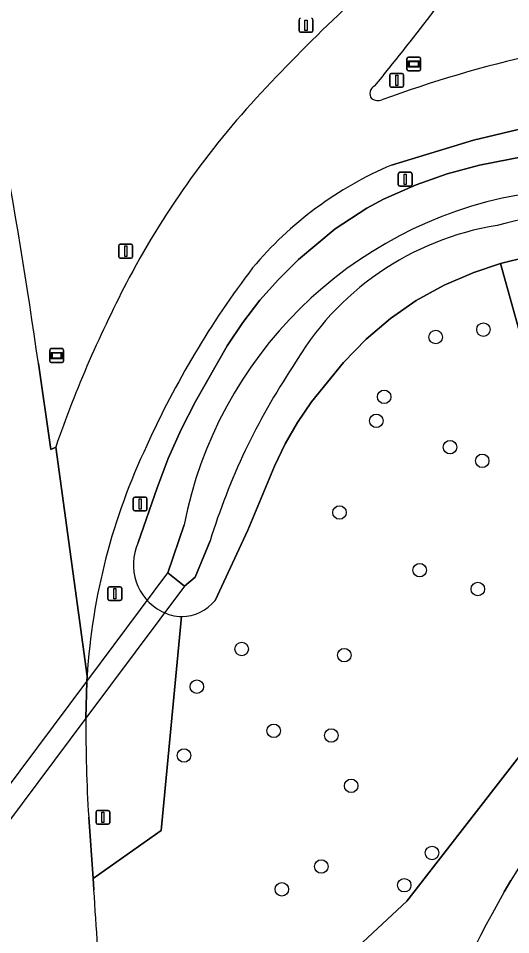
# Model space of a CAD drawing. Extents: x 154324 to 155744, y 382937 to 384188.
# Drawn here: x 155190.2 to 155225.8, y 383428.4 to 383494.7 of the extents above; entities that cross this region are included whole.
import ezdxf

# ---------------------------------------------------------------- set-up
doc = ezdxf.new("R2010")
doc.units = 0
for name, color, linetype in [('IMGEO_Berm_groen', 7, 'Continuous'), ('IMGEO_Boom', 7, 'Continuous'), ('IMGEO_Duiker', 7, 'Continuous'), ('IMGEO_Groenvoorziening', 7, 'Continuous'), ('IMGEO_Lichtmast', 7, 'Continuous'), ('IMGEO_Oever', 7, 'Continuous'), ('IMGEO_Rijbaan_lokaal_gesloten', 7, 'Continuous'), ('IMGEO_Rijbaan_lokaal_open', 7, 'Continuous'), ('IMGEO_Rijbaan_regionaal_gesloten', 7, 'Continuous'), ('IMGEO_Verkeersbordpaal', 7, 'Continuous'), ('IMGEO_Waterloop', 7, 'Continuous'), ('IMGEO_Wegwijzer', 7, 'Continuous')]:
    doc.layers.add(name, color=color, linetype=linetype)

msp = doc.modelspace()

# ---------------------------------------------------------------- linework, layer by layer
at = {"layer": 'IMGEO_Berm_groen'}
msp.add_lwpolyline([(155191.643, 383469.706), (155192.53, 383463.493), (155192.888, 383463.668)], dxfattribs=at)
for centre, radius, start, end in [((154679.232, 383395.021), 517.826, 8.29256, 12.0914), ((155312.419, 383391.454), 143.272, 133.34007, 136.7175), ((155254.066, 383446.14), 63.3, 136.53968, 151.92269), ((155276.523, 383434.626), 88.534, 152.1884, 160.85069)]:
    msp.add_arc(centre, radius, start, end, dxfattribs=at)
at = {"layer": 'IMGEO_Boom'}
for centre in [(155223.846, 383472.171), (155220.395, 383471.629), (155216.658, 383467.304), (155216.097, 383465.57), (155221.427, 383463.663), (155223.759, 383462.677), (155213.428, 383458.935), (155219.232, 383454.762), (155223.442, 383453.399), (155206.353, 383449.06), (155213.776, 383448.616), (155203.105, 383446.335), (155208.668, 383443.143), (155212.833, 383442.804), (155202.177, 383441.358), (155214.273, 383439.162), (155220.13, 383434.307), (155212.109, 383433.323), (155218.114, 383431.971), (155209.259, 383431.677)]:
    msp.add_circle(centre, 0.489, dxfattribs=at)
at = {"layer": 'IMGEO_Duiker'}
msp.add_lwpolyline([(155185.927, 383431.809), (155184.249, 383429.561), (155183.032, 383430.47), (155184.882, 383432.949), (155189.115, 383438.625), (155195.148, 383446.713), (155201.004, 383454.563), (155202.211, 383453.613), (155195.081, 383444.065), (155189.333, 383436.37), (155185.927, 383431.809)], dxfattribs=at)
at = {"layer": 'IMGEO_Groenvoorziening'}
for points in [[(155271.152, 383473.713), (155270.491, 383474.256), (155268.314, 383475.806), (155262.763, 383479.492), (155253.398, 383484.31), (155251.69, 383485.082), (155249.91, 383485.699), (155248.084, 383486.184), (155246.232, 383486.558), (155244.378, 383486.845), (155240.134, 383487.305), (155235.83, 383487.506), (155231.522, 383487.379), (155227.267, 383486.857), (155223.121, 383485.874), (155217.191, 383484.074)], [(155198.868, 383456.757), (155200.225, 383460.717), (155201.035, 383462.853), (155201.966, 383464.935), (155202.999, 383466.976), (155205.298, 383470.984), (155206.427, 383472.694), (155207.667, 383474.296), (155209.016, 383475.805), (155210.472, 383477.233), (155213.127, 383479.454), (155215.404, 383480.95), (155216.602, 383481.596), (155218.969, 383482.643), (155221.23, 383483.439), (155223.554, 383484.063), (155227.874, 383484.905)], [(155196.461, 383415.12), (155196.87, 383401.138), (155201.784, 383409.737), (155202.227, 383416.08), (155209.454, 383422.57), (155218.304, 383430.83), (155232.76, 383449.415), (155225.088, 383476.944)], [(155225.088, 383476.944), (155223.152, 383476.302), (155220.994, 383475.375), (155218.985, 383474.267), (155217.113, 383472.972), (155215.365, 383471.482), (155213.729, 383469.793), (155211.404, 383466.932), (155210.389, 383465.449), (155209.491, 383463.906), (155208.724, 383462.286), (155206.783, 383457.655), (155204.421, 383452.581)], [(155227.03, 383477.429), (155225.088, 383476.944), (155232.76, 383449.415), (155218.304, 383430.83), (155209.454, 383422.57)], [(155195.278, 383436.894), (155195.595, 383432.457), (155200.53, 383435.919), (155202.006, 383451.414)], [(155202.006, 383451.414), (155200.53, 383435.919), (155195.595, 383432.457), (155195.653, 383431.65)], [(155195.163, 383447.088), (155195.148, 383446.713), (155195.081, 383444.065)], [(155225.34, 383431.495), (155225.818, 383432.315)]]:
    msp.add_lwpolyline(points, dxfattribs=at)
for centre, radius, start, end in [((155074.734, 383605.584), 182.64, 320.66237, 324.75205), ((155247.309, 383404.59), 89.66, 102.68318, 110.09813), ((155216.226, 383489.255), 0.603, 112.85666, 219.07085), ((155216.222, 383489.645), 0.898, 238.9306, 287.98182), ((155227.629, 383459.47), 26.727, 112.98901, 140.0376), ((155259.865, 383436.507), 66.256, 142.72343, 155.67773), ((155240.424, 383444.281), 45.348, 154.51059, 176.45073), ((155202.28, 383455.145), 3.774, 154.70554, 242.93684), ((155301.055, 383386.58), 88.047, 128.50437, 148.70526), ((155202.021, 383454.465), 3.051, 269.71885, 321.86359), ((155202.024, 383454.482), 3.068, 241.56637, 269.67084), ((155287.648, 383443.02), 92.572, 179.35306, 183.79418), ((154803.457, 383404.194), 393.155, 1.59243, 4.00445), ((155387.616, 383342.18), 185.232, 151.172, 160.08181)]:
    msp.add_arc(centre, radius, start, end, dxfattribs=at)
at = {"layer": 'IMGEO_Lichtmast'}
for p, q in [((155210.512, 383493.79), (155210.512, 383494.59)), ((155210.512, 383494.59), (155210.512, 383493.79)), ((155211.502, 383494.59), (155211.502, 383493.79)), ((155211.502, 383493.79), (155211.502, 383494.59)), ((155211.402, 383493.69), (155210.612, 383493.69)), ((155210.612, 383493.69), (155211.402, 383493.69)), ((155197.463, 383477.444), (155197.463, 383478.244)), ((155197.463, 383478.244), (155197.463, 383477.444)), ((155197.563, 383478.344), (155198.353, 383478.344)), ((155198.353, 383478.344), (155197.563, 383478.344)), ((155198.453, 383478.244), (155198.453, 383477.444)), ((155198.453, 383477.444), (155198.453, 383478.244)), ((155198.353, 383477.344), (155197.563, 383477.344)), ((155197.563, 383477.344), (155198.353, 383477.344)), ((155195.808, 383436.479), (155195.808, 383437.279)), ((155195.808, 383437.279), (155195.808, 383436.479)), ((155195.908, 383437.379), (155196.698, 383437.379)), ((155196.698, 383437.379), (155195.908, 383437.379)), ((155196.798, 383437.279), (155196.798, 383436.479)), ((155196.798, 383436.479), (155196.798, 383437.279)), ((155196.698, 383436.379), (155195.908, 383436.379)), ((155195.908, 383436.379), (155196.698, 383436.379))]:
    msp.add_line(p, q, dxfattribs=at)
for points in [[(155210.932, 383494.565), (155211.082, 383494.565), (155211.082, 383493.815), (155210.932, 383493.815), (155210.932, 383494.565)], [(155197.883, 383478.219), (155198.033, 383478.219), (155198.033, 383477.469), (155197.883, 383477.469), (155197.883, 383478.219)], [(155196.228, 383437.254), (155196.378, 383437.254), (155196.378, 383436.504), (155196.228, 383436.504), (155196.228, 383437.254)]]:
    msp.add_lwpolyline(points, dxfattribs=at)
for centre, start, end in [((155210.612, 383494.59), 90, 180), ((155210.612, 383494.59), 90, 180), ((155211.402, 383494.59), 0, 90), ((155211.402, 383494.59), 360, 90), ((155210.612, 383493.79), 180, 270), ((155210.612, 383493.79), 180, 270), ((155211.402, 383493.79), 270, 0), ((155211.402, 383493.79), 270, 0), ((155197.563, 383478.244), 90, 180), ((155197.563, 383478.244), 90, 180), ((155198.353, 383478.244), 0, 90), ((155198.353, 383478.244), 360, 90), ((155197.563, 383477.444), 180, 270), ((155197.563, 383477.444), 180, 270), ((155198.353, 383477.444), 270, 0), ((155198.353, 383477.444), 270, 0), ((155195.908, 383437.279), 90, 180), ((155195.908, 383437.279), 90, 180), ((155196.698, 383437.279), 0, 90), ((155196.698, 383437.279), 360, 90), ((155195.908, 383436.479), 180, 270), ((155195.908, 383436.479), 180, 270), ((155196.698, 383436.479), 270, 0), ((155196.698, 383436.479), 270, 0)]:
    msp.add_arc(centre, 0.1, start, end, dxfattribs=at)
at = {"layer": 'IMGEO_Oever'}
for points in [[(155245.543, 383484.586), (155243.784, 383485.061), (155241.928, 383485.443), (155240.047, 383485.65), (155236.261, 383485.693), (155232.206, 383485.451), (155230.038, 383485.216), (155227.874, 383484.905), (155223.554, 383484.063), (155221.23, 383483.439), (155218.969, 383482.643), (155216.602, 383481.596), (155215.404, 383480.95), (155213.127, 383479.454), (155210.472, 383477.233), (155209.016, 383475.805), (155207.667, 383474.296), (155206.427, 383472.694), (155205.298, 383470.984), (155202.999, 383466.976), (155201.966, 383464.935), (155201.035, 383462.853), (155200.225, 383460.717), (155198.868, 383456.757)], [(155204.421, 383452.581), (155206.783, 383457.655), (155208.724, 383462.286), (155209.491, 383463.906), (155210.389, 383465.449), (155211.404, 383466.932), (155213.729, 383469.793), (155215.365, 383471.482), (155217.113, 383472.972), (155218.985, 383474.267), (155220.994, 383475.375), (155223.152, 383476.302), (155225.088, 383476.944), (155227.03, 383477.429)], [(155202.211, 383453.613), (155201.004, 383454.563), (155202.18, 383458.04)], [(155204.066, 383456.893), (155202.988, 383454.27), (155202.211, 383453.613)]]:
    msp.add_lwpolyline(points, dxfattribs=at)
for centre, radius, start, end in [((155231.772, 383452.241), 30.155, 100.36058, 168.91179), ((155235.267, 383440.79), 40.287, 74.12077, 105.0032), ((155228.1, 383459.184), 20.776, 99.03327, 150.25617), ((155249.909, 383442.805), 47.959, 146.18926, 162.9176), ((155202.28, 383455.145), 3.774, 154.70554, 242.93684), ((155202.021, 383454.465), 3.051, 269.71885, 321.86359), ((155202.024, 383454.482), 3.068, 241.56637, 269.67084)]:
    msp.add_arc(centre, radius, start, end, dxfattribs=at)
at = {"layer": 'IMGEO_Rijbaan_lokaal_gesloten'}
for points in [[(155223.121, 383485.874), (155227.267, 383486.857), (155231.522, 383487.379), (155235.83, 383487.506), (155240.134, 383487.305), (155244.378, 383486.845), (155246.232, 383486.558), (155248.084, 383486.184), (155249.91, 383485.699), (155251.69, 383485.082), (155253.398, 383484.31), (155262.763, 383479.492), (155268.314, 383475.806), (155270.491, 383474.256), (155271.152, 383473.713)], [(155217.191, 383484.074), (155223.121, 383485.874)], [(155192.888, 383463.668), (155195.163, 383447.088)]]:
    msp.add_lwpolyline(points, dxfattribs=at)
for centre, radius, start, end in [((155074.734, 383605.584), 182.64, 320.66237, 324.75205), ((155312.419, 383391.454), 143.272, 133.34007, 136.7175), ((155247.309, 383404.59), 89.66, 102.68318, 110.09813), ((155254.066, 383446.14), 63.3, 136.53968, 151.92269), ((155216.226, 383489.255), 0.603, 112.85666, 219.07085), ((155216.222, 383489.645), 0.898, 238.9306, 287.98182), ((155227.629, 383459.47), 26.727, 112.98901, 140.0376), ((155259.865, 383436.507), 66.256, 142.72343, 155.67773), ((155276.523, 383434.626), 88.534, 152.1884, 160.85069), ((155240.424, 383444.281), 45.348, 154.51059, 176.45073)]:
    msp.add_arc(centre, radius, start, end, dxfattribs=at)
at = {"layer": 'IMGEO_Rijbaan_lokaal_open'}
msp.add_lwpolyline([(155225.818, 383432.315), (155225.34, 383431.495)], dxfattribs=at)
for centre, radius, start, end in [((155301.055, 383386.58), 88.047, 128.50437, 148.70526), ((155387.616, 383342.18), 185.232, 151.172, 160.08181)]:
    msp.add_arc(centre, radius, start, end, dxfattribs=at)
at = {"layer": 'IMGEO_Rijbaan_regionaal_gesloten'}
for points in [[(155195.081, 383444.065), (155195.148, 383446.713), (155195.163, 383447.088), (155192.888, 383463.668), (155192.53, 383463.493), (155191.643, 383469.706)], [(155195.653, 383431.65), (155195.595, 383432.457), (155195.278, 383436.894)]]:
    msp.add_lwpolyline(points, dxfattribs=at)
for centre, radius, start, end in [((154679.232, 383395.021), 517.826, 8.29256, 12.0914), ((155287.648, 383443.02), 92.572, 179.35306, 183.79418), ((154803.457, 383404.194), 393.155, 1.59243, 4.00445)]:
    msp.add_arc(centre, radius, start, end, dxfattribs=at)
at = {"layer": 'IMGEO_Verkeersbordpaal'}
for p, q in [((155217.175, 383490.707), (155217.965, 383490.707)), ((155217.965, 383490.707), (155217.175, 383490.707)), ((155217.075, 383489.807), (155217.075, 383490.607)), ((155217.075, 383490.607), (155217.075, 383489.807)), ((155218.065, 383490.607), (155218.065, 383489.807)), ((155218.065, 383489.807), (155218.065, 383490.607)), ((155217.965, 383489.707), (155217.175, 383489.707)), ((155217.175, 383489.707), (155217.965, 383489.707)), ((155217.687, 383482.65), (155217.687, 383483.45)), ((155217.687, 383483.45), (155217.687, 383482.65)), ((155217.787, 383483.55), (155218.577, 383483.55)), ((155218.577, 383483.55), (155217.787, 383483.55)), ((155218.677, 383483.45), (155218.677, 383482.65)), ((155218.677, 383482.65), (155218.677, 383483.45)), ((155218.577, 383482.55), (155217.787, 383482.55)), ((155217.787, 383482.55), (155218.577, 383482.55)), ((155198.506, 383459.157), (155198.506, 383459.957)), ((155198.506, 383459.957), (155198.506, 383459.157)), ((155198.606, 383460.057), (155199.396, 383460.057)), ((155199.396, 383460.057), (155198.606, 383460.057)), ((155199.496, 383459.957), (155199.496, 383459.157)), ((155199.496, 383459.157), (155199.496, 383459.957)), ((155199.396, 383459.057), (155198.606, 383459.057)), ((155198.606, 383459.057), (155199.396, 383459.057)), ((155196.674, 383452.662), (155196.674, 383453.462)), ((155196.674, 383453.462), (155196.674, 383452.662)), ((155196.774, 383453.562), (155197.564, 383453.562)), ((155197.564, 383453.562), (155196.774, 383453.562)), ((155197.664, 383453.462), (155197.664, 383452.662)), ((155197.664, 383452.662), (155197.664, 383453.462)), ((155197.564, 383452.562), (155196.774, 383452.562)), ((155196.774, 383452.562), (155197.564, 383452.562))]:
    msp.add_line(p, q, dxfattribs=at)
for points in [[(155217.495, 383490.582), (155217.645, 383490.582), (155217.645, 383489.832), (155217.495, 383489.832), (155217.495, 383490.582)], [(155218.107, 383483.425), (155218.257, 383483.425), (155218.257, 383482.675), (155218.107, 383482.675), (155218.107, 383483.425)], [(155198.926, 383459.932), (155199.076, 383459.932), (155199.076, 383459.182), (155198.926, 383459.182), (155198.926, 383459.932)], [(155197.094, 383453.437), (155197.244, 383453.437), (155197.244, 383452.687), (155197.094, 383452.687), (155197.094, 383453.437)]]:
    msp.add_lwpolyline(points, dxfattribs=at)
for centre, start, end in [((155217.175, 383490.607), 90, 180), ((155217.175, 383490.607), 90, 180), ((155217.965, 383490.607), 0, 90), ((155217.965, 383490.607), 360, 90), ((155217.175, 383489.807), 180, 270), ((155217.175, 383489.807), 180, 270), ((155217.965, 383489.807), 270, 0), ((155217.965, 383489.807), 270, 0), ((155217.787, 383483.45), 90, 180), ((155217.787, 383483.45), 90, 180), ((155218.577, 383483.45), 0, 90), ((155218.577, 383483.45), 360, 90), ((155217.787, 383482.65), 180, 270), ((155217.787, 383482.65), 180, 270), ((155218.577, 383482.65), 270, 0), ((155218.577, 383482.65), 270, 0), ((155198.606, 383459.957), 90, 180), ((155198.606, 383459.957), 90, 180), ((155199.396, 383459.957), 0, 90), ((155199.396, 383459.957), 360, 90), ((155198.606, 383459.157), 180, 270), ((155198.606, 383459.157), 180, 270), ((155199.396, 383459.157), 270, 0), ((155199.396, 383459.157), 270, 0), ((155196.774, 383453.462), 90, 180), ((155196.774, 383453.462), 90, 180), ((155197.564, 383453.462), 0, 90), ((155197.564, 383453.462), 360, 90), ((155196.774, 383452.662), 180, 270), ((155196.774, 383452.662), 180, 270), ((155197.564, 383452.662), 270, 0), ((155197.564, 383452.662), 270, 0)]:
    msp.add_arc(centre, 0.1, start, end, dxfattribs=at)
at = {"layer": 'IMGEO_Waterloop'}
for points in [[(155202.18, 383458.04), (155201.004, 383454.563), (155202.211, 383453.613)], [(155202.211, 383453.613), (155202.988, 383454.27), (155204.066, 383456.893)]]:
    msp.add_lwpolyline(points, dxfattribs=at)
for centre, radius, start, end in [((155231.772, 383452.241), 30.155, 100.36058, 168.91179), ((155235.267, 383440.79), 40.287, 74.12077, 105.0032), ((155228.1, 383459.184), 20.776, 99.03327, 150.25617), ((155249.909, 383442.805), 47.959, 146.18926, 162.9176)]:
    msp.add_arc(centre, radius, start, end, dxfattribs=at)
at = {"layer": 'IMGEO_Wegwijzer'}
for p, q in [((155218.311, 383490.985), (155218.311, 383491.785)), ((155218.311, 383491.785), (155218.311, 383490.985)), ((155218.411, 383491.885), (155219.201, 383491.885)), ((155219.201, 383491.885), (155218.411, 383491.885)), ((155219.301, 383491.785), (155219.301, 383490.985)), ((155219.301, 383490.985), (155219.301, 383491.785)), ((155219.201, 383490.885), (155218.411, 383490.885)), ((155218.411, 383490.885), (155219.201, 383490.885)), ((155192.46, 383469.891), (155192.46, 383470.691)), ((155192.46, 383470.691), (155192.46, 383469.891)), ((155192.56, 383470.791), (155193.35, 383470.791)), ((155193.35, 383470.791), (155192.56, 383470.791)), ((155193.45, 383470.691), (155193.45, 383469.891)), ((155193.45, 383469.891), (155193.45, 383470.691)), ((155193.35, 383469.791), (155192.56, 383469.791)), ((155192.56, 383469.791), (155193.35, 383469.791))]:
    msp.add_line(p, q, dxfattribs=at)
for points in [[(155218.412, 383491.617), (155219.2, 383491.617), (155219.2, 383491.153), (155218.412, 383491.153), (155218.412, 383491.617)], [(155218.477, 383491.552), (155218.477, 383491.218), (155219.135, 383491.218), (155219.135, 383491.552), (155218.477, 383491.552)], [(155192.561, 383470.523), (155193.349, 383470.523), (155193.349, 383470.059), (155192.561, 383470.059), (155192.561, 383470.523)], [(155192.626, 383470.458), (155192.626, 383470.124), (155193.284, 383470.124), (155193.284, 383470.458), (155192.626, 383470.458)]]:
    msp.add_lwpolyline(points, dxfattribs=at)
for centre, start, end in [((155218.411, 383491.785), 90, 180), ((155218.411, 383491.785), 90, 180), ((155219.201, 383491.785), 0, 90), ((155219.201, 383491.785), 360, 90), ((155218.411, 383490.985), 180, 270), ((155218.411, 383490.985), 180, 270), ((155219.201, 383490.985), 270, 0), ((155219.201, 383490.985), 270, 0), ((155192.56, 383470.691), 90, 180), ((155192.56, 383470.691), 90, 180), ((155193.35, 383470.691), 0, 90), ((155193.35, 383470.691), 360, 90), ((155192.56, 383469.891), 180, 270), ((155192.56, 383469.891), 180, 270), ((155193.35, 383469.891), 270, 0), ((155193.35, 383469.891), 270, 0)]:
    msp.add_arc(centre, 0.1, start, end, dxfattribs=at)

doc.saveas('drawing.dxf')
